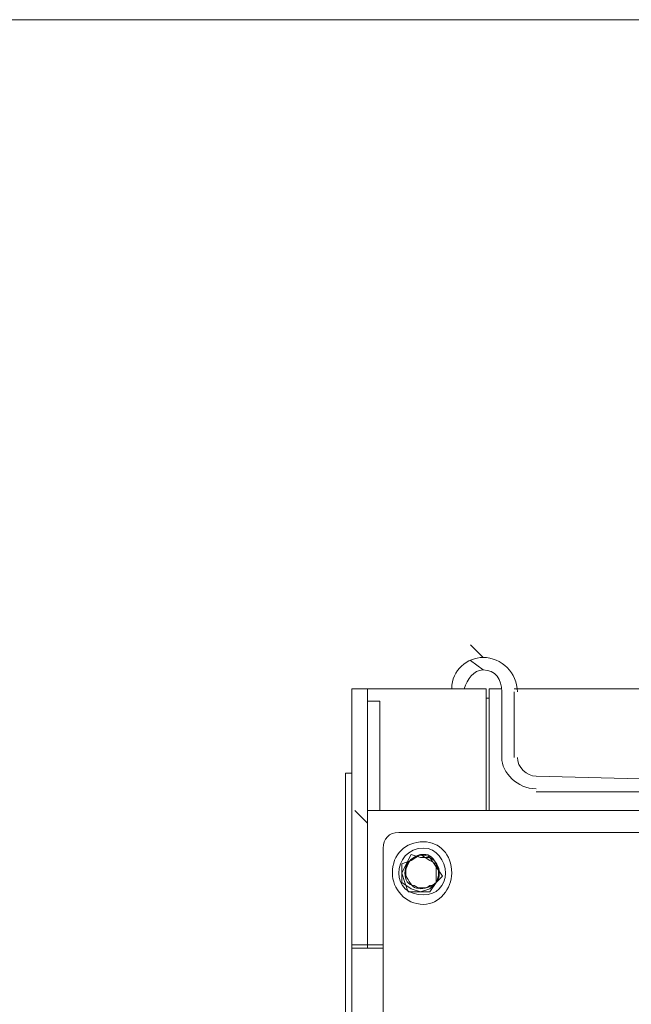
# Model space of a CAD drawing. Header units: millimetres. Extents: x -300186 to 535068, y -28581 to 763298.
# Tile 267 of 405: x 12478 to 12709, y 191737 to 192109. Entities that reach past the tile are written whole.
import ezdxf

# ---------------------------------------------------------------- set-up
doc = ezdxf.new("R2010")
doc.units = ezdxf.units.MM
doc.header["$LTSCALE"] = 10
for name, color, linetype, lineweight in [('koty', 6, 'Continuous', 9), ('NS_tenka', 252, 'Continuous', 18), ('NS_tlusta', 252, 'Continuous', 18)]:
    doc.layers.add(name, color=color, linetype=linetype, lineweight=lineweight)
doc.layers.add('popisky', color=6, linetype='Continuous')

# ---------------------------------------------------------------- blocks, each defined once
blk = doc.blocks.new('A$C12ac11e3')
at = {"layer": 'NS_tenka'}
for p, q in [((-902.82, 5466.9), (-907.53, 5471.62)), ((-907.53, 5471.62), (-907.53, 5471.62)), ((-902.82, 5462.19), (-907.53, 5465.72)), ((-907.53, 5465.72), (-907.53, 5465.72)), ((-952.32, 5443.33), (-952.32, 5455.12)), ((-952.32, 5455.12), (-946.42, 5455.12)), ((-946.42, 5455.12), (-946.42, 5443.33)), ((-946.42, 5455.12), (-945.24, 5455.12)), ((-945.24, 5455.12), (-904, 5455.12)), ((-904, 5455.12), (-901.64, 5455.12)), ((-901.64, 5455.12), (-901.64, 5409.16)), ((-901.64, 5455.12), (-901.64, 5455.12)), ((-900.46, 5455.12), (-895.75, 5455.12)), ((-900.46, 5413.87), (-900.46, 5455.12)), ((-900.46, 5455.12), (-900.46, 5455.12)), ((-895.75, 5455.12), (-895.75, 5455.12)), ((-895.75, 5453.94), (-895.75, 5429.19)), ((-891.04, 5455.12), (-836.83, 5455.12)), ((-891.04, 5429.19), (-891.04, 5453.94)), ((-891.04, 5453.94), (-891.04, 5453.94)), ((-946.42, 5450.41), (-941.71, 5450.41)), ((-941.71, 5450.41), (-941.71, 5437.44)), ((-901.64, 5451.58), (-900.46, 5451.58)), ((-900.46, 5451.58), (-900.46, 5451.58)), ((-952.32, 5443.33), (-952.32, 5358.49)), ((-946.42, 5358.49), (-946.42, 5443.33)), ((-941.71, 5409.16), (-941.71, 5437.44)), ((-895.75, 5429.19), (-895.75, 5429.19)), ((-952.32, 5423.3), (-954.67, 5423.3)), ((-954.67, 5423.3), (-954.67, 5423.3)), ((-954.67, 4798.73), (-954.67, 5423.3)), ((-836.83, 5420.94), (-882.79, 5422.12)), ((-882.79, 5422.12), (-882.79, 5422.12)), ((-882.79, 5416.23), (-836.83, 5416.23)), ((-900.46, 5413.87), (-900.46, 5409.16)), ((-946.42, 5404.45), (-951.14, 5409.16)), ((-951.14, 5409.16), (-951.14, 5409.16)), ((-946.42, 5409.16), (-941.71, 5409.16)), ((-946.42, 5398.55), (-946.42, 5409.16)), ((-946.42, 5409.16), (-946.42, 5409.16)), ((-941.71, 5409.16), (54.06, 5409.16)), ((-901.64, 5409.16), (-901.64, 5409.16)), ((-900.46, 5409.16), (-900.46, 5409.16)), ((-946.42, 5358.49), (-946.42, 5398.55)), ((-946.42, 5398.55), (-946.42, 5398.55)), ((46.99, 5400.91), (-934.64, 5400.91)), ((-934.64, 5400.91), (-934.64, 5400.91)), ((-940.53, 5395.02), (-940.53, 4848.23)), ((-929.92, 5390.31), (-933.46, 5389.13)), ((-929.92, 5392.66), (-932.28, 5387.95)), ((-926.39, 5392.66), (-929.92, 5390.31)), ((-926.39, 5391.48), (-929.92, 5392.66)), ((-922.85, 5390.31), (-926.39, 5392.66)), ((-922.85, 5391.48), (-926.39, 5391.48)), ((-920.5, 5387.95), (-922.85, 5391.48)), ((-920.5, 5389.13), (-922.85, 5390.31)), ((-933.46, 5389.13), (-933.46, 5385.59)), ((-932.28, 5387.95), (-933.46, 5385.59)), ((-920.5, 5385.59), (-920.5, 5389.13)), ((-918.14, 5384.41), (-920.5, 5387.95)), ((-933.46, 5385.59), (-933.46, 5382.06)), ((-933.46, 5385.59), (-933.46, 5385.59)), ((-933.46, 5385.59), (-932.28, 5382.06)), ((-920.5, 5382.06), (-920.5, 5385.59)), ((-920.5, 5382.06), (-918.14, 5384.41)), ((-933.46, 5382.06), (-929.92, 5379.7)), ((-932.28, 5382.06), (-931.1, 5378.52)), ((-932.28, 5382.06), (-932.28, 5382.06)), ((-929.92, 5379.7), (-926.39, 5378.52)), ((-926.39, 5378.52), (-922.85, 5379.7)), ((-922.85, 5379.7), (-920.5, 5382.06)), ((-922.85, 5378.52), (-920.5, 5382.06)), ((-931.1, 5378.52), (-926.39, 5378.52)), ((-926.39, 5378.52), (-922.85, 5378.52)), ((-952.32, 5358.49), (-946.42, 5358.49)), ((-952.32, 5358.49), (-952.32, 5357.31)), ((-952.32, 5357.31), (-941.71, 5357.31)), ((-952.32, 3786.46), (-952.32, 5357.31)), ((-952.32, 5357.31), (-952.32, 5357.31)), ((-946.42, 5357.31), (-946.42, 5358.49)), ((-946.42, 5358.49), (-946.42, 5358.49)), ((-940.53, 5358.49), (-946.42, 5358.49)), ((-946.42, 5358.49), (-946.42, 5358.49)), ((-941.71, 5357.31), (-941.71, 5357.31)), ((-941.71, 5357.31), (-940.53, 5357.31)), ((-940.53, 5357.31), (-940.53, 5357.31))]:
    blk.add_line(p, q, dxfattribs=at)
for points in [[(-902.82, 5466.9), (-908.71, 5466.9), (-914.61, 5462.19), (-914.61, 5455.12)], [(-889.86, 5453.94), (-889.86, 5461.01), (-895.75, 5466.9), (-902.82, 5466.9)], [(-902.82, 5462.19), (-906.36, 5462.19), (-908.71, 5458.65), (-909.89, 5455.12)], [(-895.75, 5453.94), (-895.75, 5458.65), (-898.11, 5462.19), (-902.82, 5462.19)], [(-895.75, 5429.19), (-895.75, 5423.3), (-889.86, 5417.41), (-882.79, 5417.41)], [(-889.86, 5429.19), (-889.86, 5425.66), (-886.32, 5422.12), (-882.79, 5422.12)], [(-934.64, 5400.91), (-938.17, 5400.91), (-940.53, 5398.55), (-940.53, 5395.02)], [(-928.75, 5391.48), (-931.1, 5390.31), (-932.28, 5387.95), (-932.28, 5385.59)], [(-925.21, 5392.66), (-927.57, 5392.66), (-929.92, 5391.48), (-931.1, 5389.13)], [(-922.85, 5391.48), (-924.03, 5392.66), (-927.57, 5392.66), (-928.75, 5391.48)], [(-920.5, 5389.13), (-921.68, 5391.48), (-922.85, 5392.66), (-925.21, 5392.66)], [(-919.32, 5385.59), (-919.32, 5387.95), (-920.5, 5390.31), (-922.85, 5391.48)], [(-931.1, 5389.13), (-932.28, 5386.77), (-932.28, 5384.41), (-931.1, 5383.23)], [(-920.5, 5382.06), (-919.32, 5384.41), (-919.32, 5386.77), (-920.5, 5389.13)], [(-932.28, 5385.59), (-932.28, 5383.23), (-931.1, 5380.88), (-928.75, 5380.88)], [(-931.1, 5383.23), (-929.92, 5380.88), (-928.75, 5379.7), (-926.39, 5379.7)], [(-922.85, 5380.88), (-920.5, 5380.88), (-919.32, 5383.23), (-919.32, 5385.59)], [(-928.75, 5380.88), (-927.57, 5379.7), (-924.03, 5379.7), (-922.85, 5380.88)], [(-926.39, 5379.7), (-924.03, 5379.7), (-921.68, 5380.88), (-920.5, 5382.06)]]:
    blk.add_open_spline(points, degree=3, dxfattribs=at)
for points in [[(-914.61, 5385.59), (-914.61, 5392.66), (-919.32, 5397.38), (-925.21, 5397.38), (-925.21, 5397.38), (-932.28, 5397.38), (-937, 5392.66), (-937, 5385.59), (-937, 5385.59), (-937, 5379.7), (-932.28, 5373.81), (-925.21, 5373.81), (-925.21, 5373.81), (-919.32, 5373.81), (-914.61, 5379.7), (-914.61, 5385.59)], [(-916.96, 5385.59), (-916.96, 5390.31), (-920.5, 5395.02), (-925.21, 5395.02), (-925.21, 5395.02), (-931.1, 5395.02), (-934.64, 5390.31), (-934.64, 5385.59), (-934.64, 5385.59), (-934.64, 5380.88), (-931.1, 5377.34), (-925.21, 5377.34), (-925.21, 5377.34), (-920.5, 5377.34), (-916.96, 5380.88), (-916.96, 5385.59)]]:
    blk.add_open_spline(points, degree=3, knots=[0, 0, 0, 0, 0.0625, 0.0625, 0.0625, 0.062501, 0.125, 0.125, 0.125, 0.125001, 0.1875, 0.1875, 0.1875, 0.187501, 1, 1, 1, 1], dxfattribs=at)
blk = doc.blocks.new('podklad')
at = {"layer": 'NS_tlusta', "color": 252}
blk.add_lwpolyline([(139800.63, 453763.3), (139800.63, 452360.18), (139000.63, 452360.18), (139000.63, 451163.3), (137200.63, 451163.3), (137200.63, 453763.3)], close=True, dxfattribs=at)
at = {"layer": 'koty', "color": 252}
blk.add_blockref('A$C12ac11e3', (138541.33, 448055.96), dxfattribs=at)

msp = doc.modelspace()

# ---------------------------------------------------------------- block references
at = {"layer": 'popisky', "lineweight": -3}
msp.add_blockref('podklad', (-124985.783, -261654.613), dxfattribs=at)

doc.saveas('drawing.dxf')
